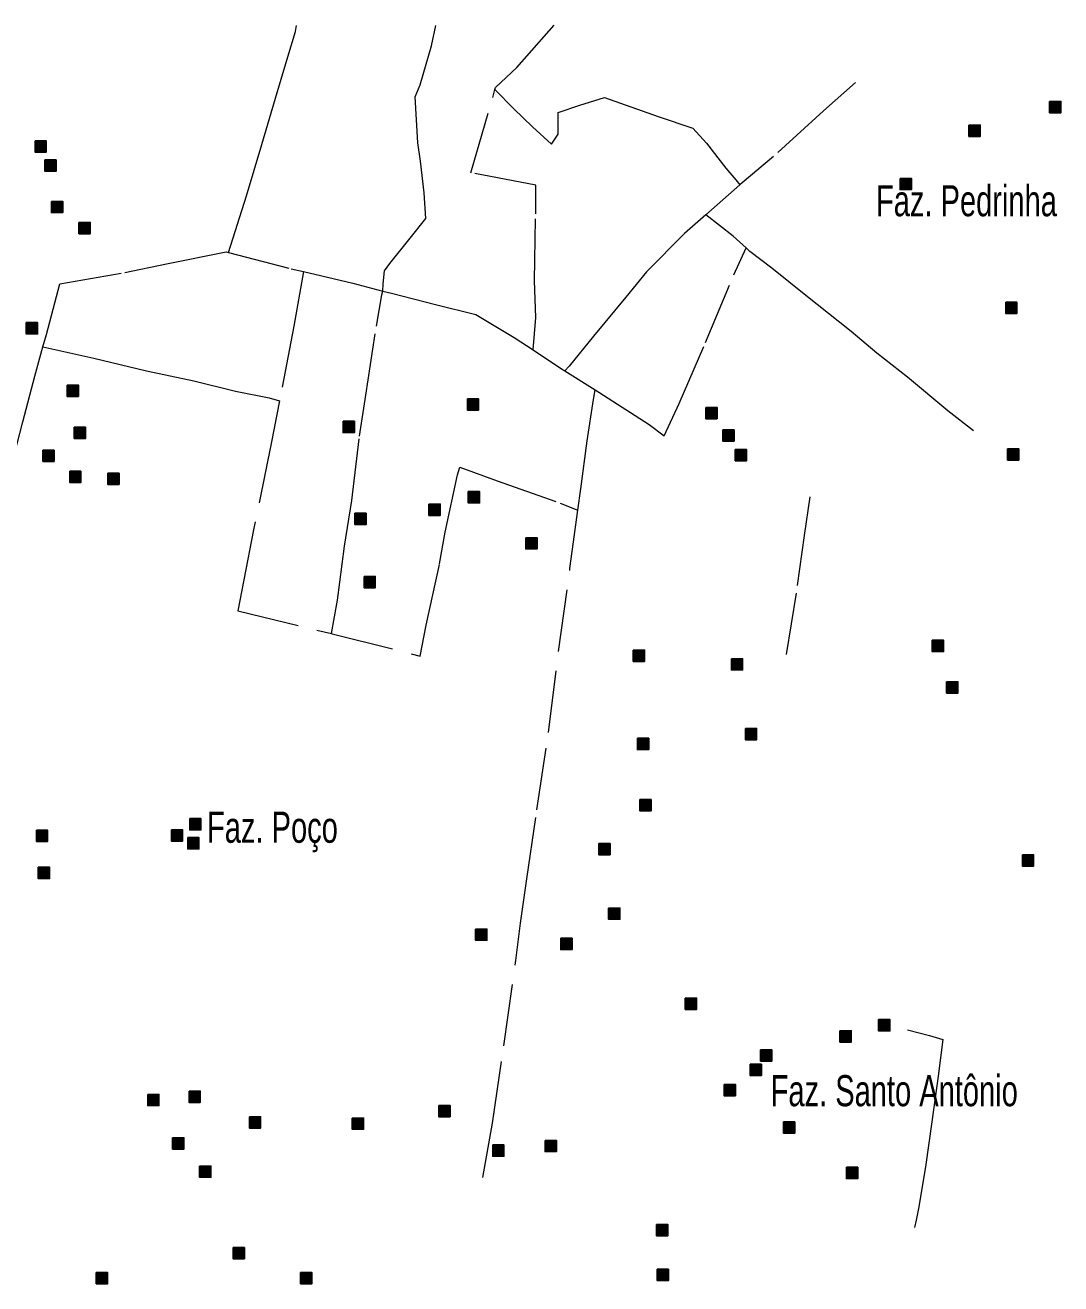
# Model space of a CAD drawing. Extents: x 445.6 to 500, y 8618.1 to 8673.4.
# Drawn here: x 448.24 to 453.58, y 8666.91 to 8673.39 of the extents above; entities that cross this region are included whole.
import ezdxf
from ezdxf.enums import TextEntityAlignment as Align

# ---------------------------------------------------------------- set-up
doc = ezdxf.new("R2010")
doc.units = 0
doc.header["$LTSCALE"] = 0.064
doc.linetypes.add('DOT_DASHED', pattern=[7.7, 5, -1.2, 0.3, -1.2])
doc.layers.add('2', color=7, linetype='Continuous', lineweight=25)
doc.layers.add('22', color=7, linetype='DOT_DASHED', lineweight=13)
doc.layers.add('61', color=7, linetype='Continuous')

msp = doc.modelspace()

# ---------------------------------------------------------------- hatches: boundary and pattern name
at = {"layer": '2'}
for points in [[(453.5234, 8672.9983), (453.5814, 8672.9983), (453.5814, 8672.9403), (453.5234, 8672.9403)], [(453.108, 8672.8763), (453.166, 8672.8763), (453.166, 8672.8183), (453.108, 8672.8183)], [(448.2954, 8672.795), (448.3534, 8672.795), (448.3534, 8672.737), (448.2954, 8672.737)], [(448.3461, 8672.6968), (448.4041, 8672.6968), (448.4041, 8672.6388), (448.3461, 8672.6388)], [(452.7533, 8672.6019), (452.8113, 8672.6019), (452.8113, 8672.5439), (452.7533, 8672.5439)], [(448.3799, 8672.4833), (448.4379, 8672.4833), (448.4379, 8672.4253), (448.3799, 8672.4253)], [(448.5217, 8672.3749), (448.5797, 8672.3749), (448.5797, 8672.3169), (448.5217, 8672.3169)], [(453.2972, 8671.9641), (453.3552, 8671.9641), (453.3552, 8671.9061), (453.2972, 8671.9061)], [(448.2504, 8671.8591), (448.3084, 8671.8591), (448.3084, 8671.8011), (448.2504, 8671.8011)], [(448.4608, 8671.5372), (448.5188, 8671.5372), (448.5188, 8671.4792), (448.4608, 8671.4792)], [(450.5235, 8671.4661), (450.5815, 8671.4661), (450.5815, 8671.4081), (450.5235, 8671.4081)], [(451.7517, 8671.422), (451.8097, 8671.422), (451.8097, 8671.364), (451.7517, 8671.364)], [(449.8829, 8671.3509), (449.9409, 8671.3509), (449.9409, 8671.2929), (449.8829, 8671.2929)], [(448.498, 8671.3204), (448.556, 8671.3204), (448.556, 8671.2624), (448.498, 8671.2624)], [(451.8393, 8671.3066), (451.8973, 8671.3066), (451.8973, 8671.2486), (451.8393, 8671.2486)], [(448.3359, 8671.2018), (448.3939, 8671.2018), (448.3939, 8671.1438), (448.3359, 8671.1438)], [(451.9037, 8671.2052), (451.9617, 8671.2052), (451.9617, 8671.1472), (451.9037, 8671.1472)], [(453.3074, 8671.2086), (453.3654, 8671.2086), (453.3654, 8671.1506), (453.3074, 8671.1506)], [(448.4743, 8671.0934), (448.5323, 8671.0934), (448.5323, 8671.0354), (448.4743, 8671.0354)], [(448.6703, 8671.0832), (448.7283, 8671.0832), (448.7283, 8671.0252), (448.6703, 8671.0252)], [(450.5281, 8670.9884), (450.5861, 8670.9884), (450.5861, 8670.9304), (450.5281, 8670.9304)], [(450.3254, 8670.924), (450.3834, 8670.924), (450.3834, 8670.866), (450.3254, 8670.866)], [(449.9437, 8670.8766), (450.0017, 8670.8766), (450.0017, 8670.8186), (449.9437, 8670.8186)], [(450.8242, 8670.7512), (450.8822, 8670.7512), (450.8822, 8670.6932), (450.8242, 8670.6932)], [(449.991, 8670.5513), (450.049, 8670.5513), (450.049, 8670.4933), (449.991, 8670.4933)], [(452.9189, 8670.2227), (452.9769, 8670.2227), (452.9769, 8670.1647), (452.9189, 8670.1647)], [(451.3781, 8670.1719), (451.4361, 8670.1719), (451.4361, 8670.1139), (451.3781, 8670.1139)], [(451.8835, 8670.1278), (451.9415, 8670.1278), (451.9415, 8670.0698), (451.8835, 8670.0698)], [(452.9928, 8670.0091), (453.0508, 8670.0091), (453.0508, 8669.9511), (452.9928, 8669.9511)], [(451.9558, 8669.7685), (452.0138, 8669.7685), (452.0138, 8669.7105), (451.9558, 8669.7105)], [(451.3997, 8669.7177), (451.4577, 8669.7177), (451.4577, 8669.6597), (451.3997, 8669.6597)], [(451.4123, 8669.4018), (451.4703, 8669.4018), (451.4703, 8669.3438), (451.4123, 8669.3438)], [(449.0925, 8669.3043), (449.1505, 8669.3043), (449.1505, 8669.2463), (449.0925, 8669.2463)], [(448.3022, 8669.2443), (448.3602, 8669.2443), (448.3602, 8669.1863), (448.3022, 8669.1863)], [(448.9979, 8669.2467), (449.0559, 8669.2467), (449.0559, 8669.1887), (448.9979, 8669.1887)], [(449.0824, 8669.2061), (449.1404, 8669.2061), (449.1404, 8669.1481), (449.0824, 8669.1481)], [(451.2007, 8669.1756), (451.2587, 8669.1756), (451.2587, 8669.1176), (451.2007, 8669.1176)], [(453.3833, 8669.118), (453.4413, 8669.118), (453.4413, 8669.06), (453.3833, 8669.06)], [(448.3122, 8669.0536), (448.3702, 8669.0536), (448.3702, 8668.9956), (448.3122, 8668.9956)], [(451.2511, 8668.8436), (451.3091, 8668.8436), (451.3091, 8668.7856), (451.2511, 8668.7856)], [(450.5657, 8668.7352), (450.6237, 8668.7352), (450.6237, 8668.6772), (450.5657, 8668.6772)], [(451.0045, 8668.6878), (451.0625, 8668.6878), (451.0625, 8668.6298), (451.0045, 8668.6298)], [(451.6463, 8668.3794), (451.7043, 8668.3794), (451.7043, 8668.3214), (451.6463, 8668.3214)], [(452.6426, 8668.2689), (452.7006, 8668.2689), (452.7006, 8668.2109), (452.6426, 8668.2109)], [(452.4433, 8668.2113), (452.5013, 8668.2113), (452.5013, 8668.1533), (452.4433, 8668.1533)], [(452.0346, 8668.113), (452.0926, 8668.113), (452.0926, 8668.055), (452.0346, 8668.055)], [(451.9806, 8668.0385), (452.0386, 8668.0385), (452.0386, 8667.9805), (451.9806, 8667.9805)], [(451.8462, 8667.9349), (451.9042, 8667.9349), (451.9042, 8667.8769), (451.8462, 8667.8769)], [(448.8762, 8667.8837), (448.9342, 8667.8837), (448.9342, 8667.8257), (448.8762, 8667.8257)], [(449.089, 8667.9007), (449.147, 8667.9007), (449.147, 8667.8427), (449.089, 8667.8427)], [(450.376, 8667.8261), (450.434, 8667.8261), (450.434, 8667.7681), (450.376, 8667.7681)], [(449.3998, 8667.7685), (449.4578, 8667.7685), (449.4578, 8667.7105), (449.3998, 8667.7105)], [(449.9301, 8667.7618), (449.9881, 8667.7618), (449.9881, 8667.7038), (449.9301, 8667.7038)], [(452.1524, 8667.7418), (452.2104, 8667.7418), (452.2104, 8667.6838), (452.1524, 8667.6838)], [(449.0046, 8667.6601), (449.0626, 8667.6601), (449.0626, 8667.6021), (449.0046, 8667.6021)], [(450.9241, 8667.6469), (450.9821, 8667.6469), (450.9821, 8667.5889), (450.9241, 8667.5889)], [(450.6538, 8667.6232), (450.7118, 8667.6232), (450.7118, 8667.5652), (450.6538, 8667.5652)], [(449.1438, 8667.5148), (449.2018, 8667.5148), (449.2018, 8667.4568), (449.1438, 8667.4568)], [(452.4767, 8667.508), (452.5347, 8667.508), (452.5347, 8667.45), (452.4767, 8667.45)], [(451.4983, 8667.2133), (451.5563, 8667.2133), (451.5563, 8667.1553), (451.4983, 8667.1553)], [(449.3161, 8667.0947), (449.3741, 8667.0947), (449.3741, 8667.0367), (449.3161, 8667.0367)], [(448.6112, 8666.9659), (448.6692, 8666.9659), (448.6692, 8666.9079), (448.6112, 8666.9079)], [(449.664, 8666.9659), (449.722, 8666.9659), (449.722, 8666.9079), (449.664, 8666.9079)], [(451.5017, 8666.9829), (451.5597, 8666.9829), (451.5597, 8666.9249), (451.5017, 8666.9249)]]:
    msp.add_hatch(color=256, dxfattribs=at).paths.add_polyline_path(points)

# ---------------------------------------------------------------- linework, layer by layer
for points in [[(453.5234, 8672.9983), (453.5814, 8672.9983), (453.5814, 8672.9403), (453.5234, 8672.9403)], [(453.108, 8672.8763), (453.166, 8672.8763), (453.166, 8672.8183), (453.108, 8672.8183)], [(448.2954, 8672.795), (448.3534, 8672.795), (448.3534, 8672.737), (448.2954, 8672.737)], [(448.3461, 8672.6968), (448.4041, 8672.6968), (448.4041, 8672.6388), (448.3461, 8672.6388)], [(452.7533, 8672.6019), (452.8113, 8672.6019), (452.8113, 8672.5439), (452.7533, 8672.5439)], [(448.3799, 8672.4833), (448.4379, 8672.4833), (448.4379, 8672.4253), (448.3799, 8672.4253)], [(448.5217, 8672.3749), (448.5797, 8672.3749), (448.5797, 8672.3169), (448.5217, 8672.3169)], [(453.2972, 8671.9641), (453.3552, 8671.9641), (453.3552, 8671.9061), (453.2972, 8671.9061)], [(448.2504, 8671.8591), (448.3084, 8671.8591), (448.3084, 8671.8011), (448.2504, 8671.8011)], [(448.4608, 8671.5372), (448.5188, 8671.5372), (448.5188, 8671.4792), (448.4608, 8671.4792)], [(450.5235, 8671.4661), (450.5815, 8671.4661), (450.5815, 8671.4081), (450.5235, 8671.4081)], [(451.7517, 8671.422), (451.8097, 8671.422), (451.8097, 8671.364), (451.7517, 8671.364)], [(449.8829, 8671.3509), (449.9409, 8671.3509), (449.9409, 8671.2929), (449.8829, 8671.2929)], [(448.498, 8671.3204), (448.556, 8671.3204), (448.556, 8671.2624), (448.498, 8671.2624)], [(451.8393, 8671.3066), (451.8973, 8671.3066), (451.8973, 8671.2486), (451.8393, 8671.2486)], [(448.3359, 8671.2018), (448.3939, 8671.2018), (448.3939, 8671.1438), (448.3359, 8671.1438)], [(451.9037, 8671.2052), (451.9617, 8671.2052), (451.9617, 8671.1472), (451.9037, 8671.1472)], [(453.3074, 8671.2086), (453.3654, 8671.2086), (453.3654, 8671.1506), (453.3074, 8671.1506)], [(448.4743, 8671.0934), (448.5323, 8671.0934), (448.5323, 8671.0354), (448.4743, 8671.0354)], [(448.6703, 8671.0832), (448.7283, 8671.0832), (448.7283, 8671.0252), (448.6703, 8671.0252)], [(450.5281, 8670.9884), (450.5861, 8670.9884), (450.5861, 8670.9304), (450.5281, 8670.9304)], [(450.3254, 8670.924), (450.3834, 8670.924), (450.3834, 8670.866), (450.3254, 8670.866)], [(449.9437, 8670.8766), (450.0017, 8670.8766), (450.0017, 8670.8186), (449.9437, 8670.8186)], [(450.8242, 8670.7512), (450.8822, 8670.7512), (450.8822, 8670.6932), (450.8242, 8670.6932)], [(449.991, 8670.5513), (450.049, 8670.5513), (450.049, 8670.4933), (449.991, 8670.4933)], [(452.9189, 8670.2227), (452.9769, 8670.2227), (452.9769, 8670.1647), (452.9189, 8670.1647)], [(451.3781, 8670.1719), (451.4361, 8670.1719), (451.4361, 8670.1139), (451.3781, 8670.1139)], [(451.8835, 8670.1278), (451.9415, 8670.1278), (451.9415, 8670.0698), (451.8835, 8670.0698)], [(452.9928, 8670.0091), (453.0508, 8670.0091), (453.0508, 8669.9511), (452.9928, 8669.9511)], [(451.9558, 8669.7685), (452.0138, 8669.7685), (452.0138, 8669.7105), (451.9558, 8669.7105)], [(451.3997, 8669.7177), (451.4577, 8669.7177), (451.4577, 8669.6597), (451.3997, 8669.6597)], [(451.4123, 8669.4018), (451.4703, 8669.4018), (451.4703, 8669.3438), (451.4123, 8669.3438)], [(449.0925, 8669.3043), (449.1505, 8669.3043), (449.1505, 8669.2463), (449.0925, 8669.2463)], [(448.3022, 8669.2443), (448.3602, 8669.2443), (448.3602, 8669.1863), (448.3022, 8669.1863)], [(448.9979, 8669.2467), (449.0559, 8669.2467), (449.0559, 8669.1887), (448.9979, 8669.1887)], [(449.0824, 8669.2061), (449.1404, 8669.2061), (449.1404, 8669.1481), (449.0824, 8669.1481)], [(451.2007, 8669.1756), (451.2587, 8669.1756), (451.2587, 8669.1176), (451.2007, 8669.1176)], [(453.3833, 8669.118), (453.4413, 8669.118), (453.4413, 8669.06), (453.3833, 8669.06)], [(448.3122, 8669.0536), (448.3702, 8669.0536), (448.3702, 8668.9956), (448.3122, 8668.9956)], [(451.2511, 8668.8436), (451.3091, 8668.8436), (451.3091, 8668.7856), (451.2511, 8668.7856)], [(450.5657, 8668.7352), (450.6237, 8668.7352), (450.6237, 8668.6772), (450.5657, 8668.6772)], [(451.0045, 8668.6878), (451.0625, 8668.6878), (451.0625, 8668.6298), (451.0045, 8668.6298)], [(451.6463, 8668.3794), (451.7043, 8668.3794), (451.7043, 8668.3214), (451.6463, 8668.3214)], [(452.6426, 8668.2689), (452.7006, 8668.2689), (452.7006, 8668.2109), (452.6426, 8668.2109)], [(452.4433, 8668.2113), (452.5013, 8668.2113), (452.5013, 8668.1533), (452.4433, 8668.1533)], [(452.0346, 8668.113), (452.0926, 8668.113), (452.0926, 8668.055), (452.0346, 8668.055)], [(451.9806, 8668.0385), (452.0386, 8668.0385), (452.0386, 8667.9805), (451.9806, 8667.9805)], [(451.8462, 8667.9349), (451.9042, 8667.9349), (451.9042, 8667.8769), (451.8462, 8667.8769)], [(448.8762, 8667.8837), (448.9342, 8667.8837), (448.9342, 8667.8257), (448.8762, 8667.8257)], [(449.089, 8667.9007), (449.147, 8667.9007), (449.147, 8667.8427), (449.089, 8667.8427)], [(450.376, 8667.8261), (450.434, 8667.8261), (450.434, 8667.7681), (450.376, 8667.7681)], [(449.3998, 8667.7685), (449.4578, 8667.7685), (449.4578, 8667.7105), (449.3998, 8667.7105)], [(449.9301, 8667.7618), (449.9881, 8667.7618), (449.9881, 8667.7038), (449.9301, 8667.7038)], [(452.1524, 8667.7418), (452.2104, 8667.7418), (452.2104, 8667.6838), (452.1524, 8667.6838)], [(449.0046, 8667.6601), (449.0626, 8667.6601), (449.0626, 8667.6021), (449.0046, 8667.6021)], [(450.9241, 8667.6469), (450.9821, 8667.6469), (450.9821, 8667.5889), (450.9241, 8667.5889)], [(450.6538, 8667.6232), (450.7118, 8667.6232), (450.7118, 8667.5652), (450.6538, 8667.5652)], [(449.1438, 8667.5148), (449.2018, 8667.5148), (449.2018, 8667.4568), (449.1438, 8667.4568)], [(452.4767, 8667.508), (452.5347, 8667.508), (452.5347, 8667.45), (452.4767, 8667.45)], [(451.4983, 8667.2133), (451.5563, 8667.2133), (451.5563, 8667.1553), (451.4983, 8667.1553)], [(449.3161, 8667.0947), (449.3741, 8667.0947), (449.3741, 8667.0367), (449.3161, 8667.0367)], [(448.6112, 8666.9659), (448.6692, 8666.9659), (448.6692, 8666.9079), (448.6112, 8666.9079)], [(449.664, 8666.9659), (449.722, 8666.9659), (449.722, 8666.9079), (449.664, 8666.9079)], [(451.5017, 8666.9829), (451.5597, 8666.9829), (451.5597, 8666.9249), (451.5017, 8666.9249)]]:
    msp.add_lwpolyline(points, close=True, dxfattribs=at)
at = {"layer": '22'}
for points in [[(449.2929, 8672.2198), (449.3851, 8672.5128), (449.4635, 8672.7757), (449.5338, 8673.0151), (449.5926, 8673.2108), (449.6374, 8673.359), (449.6429, 8673.3888)], [(450.0885, 8672.0215), (450.0891, 8672.0588), (450.0966, 8672.1265), (450.1242, 8672.1642), (450.2222, 8672.2845), (450.3101, 8672.3949), (450.3001, 8672.5279), (450.2825, 8672.6904), (450.2674, 8672.7857), (450.2548, 8673.0214), (450.28, 8673.0842), (450.3377, 8673.2848), (450.3602, 8673.39)], [(450.6655, 8673.059), (450.6685, 8673.0696), (450.7778, 8673.1731), (450.9702, 8673.391)], [(452.5228, 8673.0958), (452.3592, 8672.9498), (452.1002, 8672.7141), (451.9391, 8672.5791), (451.9272, 8672.5686), (451.7517, 8672.4147)], [(450.8615, 8671.7192), (450.8755, 8671.8853), (450.8699, 8672.074), (450.8756, 8672.4188), (450.8757, 8672.5668), (450.5419, 8672.63), (450.6541, 8673.0179), (450.6655, 8673.059)], [(450.6655, 8673.059), (450.763, 8672.9607), (450.8584, 8672.8679), (450.9564, 8672.7776), (450.9915, 8672.8302), (450.9915, 8672.9406), (451.1021, 8672.9782), (451.2302, 8673.0184), (451.5065, 8672.9205), (451.6848, 8672.8603), (451.7552, 8672.7826), (451.8556, 8672.6547), (451.907, 8672.5937), (451.9272, 8672.5686)], [(451.7517, 8672.4147), (451.6418, 8672.3184), (451.4461, 8672.1201), (451.3396, 8671.9908), (451.1727, 8671.7896), (451.0482, 8671.6353), (451.0261, 8671.6109)], [(451.9593, 8672.2441), (451.893, 8672.3036), (451.7517, 8672.4147)], [(448.3363, 8671.7342), (448.3543, 8671.7984), (448.4236, 8672.059), (448.7574, 8672.1165), (448.9732, 8672.1625), (449.2812, 8672.2228), (449.2929, 8672.2198)], [(449.2929, 8672.2198), (449.615, 8672.1366), (449.679, 8672.1216)], [(451.1814, 8671.5125), (451.2011, 8671.5), (451.4601, 8671.3334), (451.5378, 8671.2759), (451.6155, 8671.4426), (451.7508, 8671.7558), (451.896, 8672.1051), (451.9593, 8672.2441)], [(453.131, 8671.3015), (452.9989, 8671.405), (452.7917, 8671.5774), (452.6334, 8671.7009), (452.501, 8671.813), (452.2672, 8671.999), (452.0916, 8672.1398), (451.9794, 8672.226), (451.9593, 8672.2441)], [(449.679, 8672.1216), (449.6288, 8671.8398), (449.5548, 8671.4559)], [(449.679, 8672.1216), (449.9334, 8672.0618), (450.0885, 8672.0213)], [(449.8228, 8670.2573), (449.8536, 8670.4294), (449.8909, 8670.7067), (449.9282, 8670.9421), (449.9682, 8671.2747), (450.0009, 8671.4845), (450.0549, 8671.8401), (450.0829, 8672.002), (450.0885, 8672.0213)], [(450.0885, 8672.0213), (450.0885, 8672.0214), (450.0885, 8672.0215)], [(450.0885, 8672.0213), (450.132, 8672.01), (450.3593, 8671.9526), (450.5665, 8671.9008), (450.7651, 8671.783), (450.8615, 8671.7192)], [(447.9595, 8670.3504), (448.0318, 8670.6125), (448.098, 8670.8625), (448.173, 8671.1145), (448.2334, 8671.3473), (448.2938, 8671.5829), (448.3363, 8671.7342)], [(448.3363, 8671.7342), (448.5988, 8671.6751), (448.8699, 8671.6105), (449.1139, 8671.5585), (449.3287, 8671.5064), (449.5017, 8671.471), (449.5548, 8671.4559)], [(450.8615, 8671.7192), (451.0039, 8671.625), (451.0261, 8671.6109), (451.1814, 8671.5125)], [(451.093, 8670.8935), (451.1078, 8671.0024), (451.1405, 8671.2506), (451.1733, 8671.463), (451.1814, 8671.5125)], [(449.5548, 8671.4559), (449.514, 8671.2442), (449.4214, 8670.7921), (449.371, 8670.5349), (449.3398, 8670.3738), (449.8228, 8670.2573)], [(449.8228, 8670.2573), (449.8271, 8670.2563), (450.2808, 8670.1417), (450.3104, 8670.3008), (450.3804, 8670.6168), (450.4084, 8670.779), (450.4729, 8671.0744), (450.4841, 8671.1136), (450.6774, 8671.0437), (451.0022, 8670.929), (451.093, 8670.8935)], [(452.1684, 8670.1491), (452.2247, 8670.5044), (452.2607, 8670.7625), (452.2901, 8670.9618)], [(450.6024, 8667.4549), (450.6523, 8667.7362), (450.7114, 8668.133), (450.7735, 8668.5739), (450.7967, 8668.7654), (450.8294, 8668.994), (450.8817, 8669.35), (450.9408, 8669.7476), (450.9931, 8670.1657), (451.0521, 8670.5926), (451.093, 8670.8935)], [(452.7916, 8668.2168), (452.9044, 8668.1877), (452.9737, 8668.1666), (452.9496, 8667.9771), (452.9164, 8667.7424), (452.8833, 8667.5108), (452.8471, 8667.2956), (452.8351, 8667.2354), (452.8275, 8667.1984)]]:
    msp.add_lwpolyline(points, dxfattribs=at)

# ---------------------------------------------------------------- texts
at = {"layer": '61', "width": 0.7}
msp.add_text('Faz. Pedrinha', height=0.16, dxfattribs=at).set_placement((453.095, 8672.4068), align=Align.CENTER)
for s, p in [('Faz. Poço', (449.1817, 8669.1798)), ('Faz. Santo Antônio', (452.086, 8667.8228))]:
    msp.add_text(s, height=0.16, dxfattribs=at).set_placement(p)

doc.saveas('drawing.dxf')
